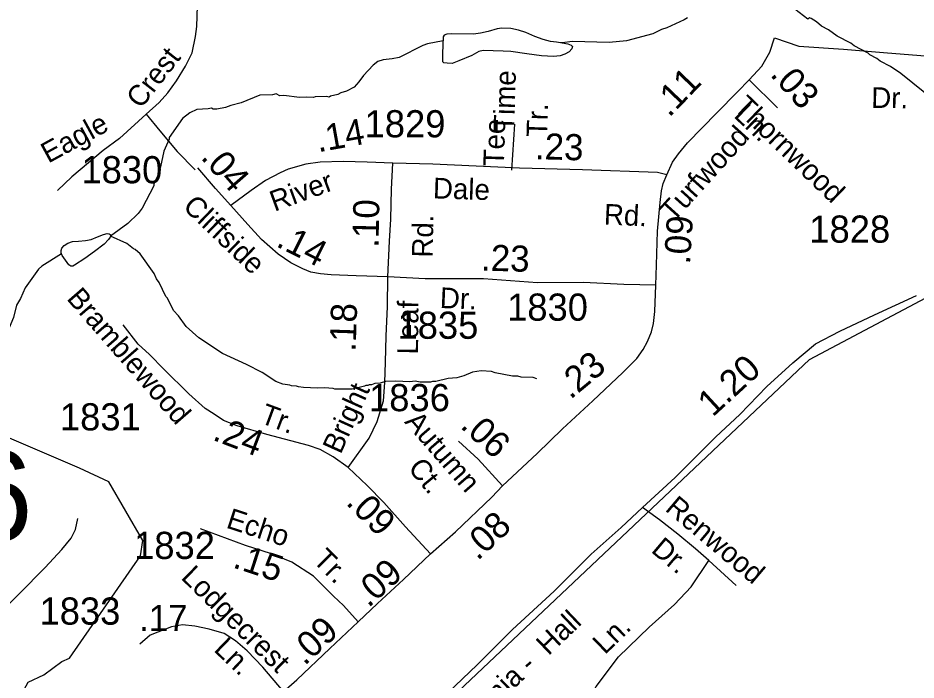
# Model space of a CAD drawing. Extents: x 1547597 to 1699558, y 810033 to 920809.
# Drawn here: x 1606571 to 1610700, y 891354 to 894400 of the extents above; entities that cross this region are included whole.
import ezdxf

# ---------------------------------------------------------------- set-up
doc = ezdxf.new("R2010")
doc.units = 0
for name, color, linetype in [('Exist Boundary Political City Limit New', 7, 'Continuous'), ('Exist Hydrographic Creek Single Shore', 7, 'Continuous'), ('Exist Hydrographic Misc Water Feature', 7, 'Continuous'), ('Exist Road Non-System Type 51', 7, 'Continuous'), ('Exist Road Non-System Type 51 Label', 7, 'Continuous'), ('Exist Road Secondary Mileage Hundredths English Label', 7, 'Continuous'), ('Exist Road Secondary Structure Standard Bridge Number Label', 7, 'Continuous'), ('Exist Road Secondary Type 51 Attributed', 7, 'Continuous'), ('Exist Road Secondary Type 51 Label', 7, 'Continuous'), ('Exist Road Secondary Type 51 Number Label', 7, 'Continuous'), ('Map Preparation Boundary City Limit Buffer Line', 7, 'Continuous')]:
    doc.layers.add(name, color=color, linetype=linetype)

msp = doc.modelspace()

# ---------------------------------------------------------------- linework, layer by layer
at = {"layer": 'Exist Boundary Political City Limit New'}
msp.add_lwpolyline([(1607509.5, 889652.5), (1607417.2, 889678.6), (1607648.8, 890077.9), (1608067.9, 890802.8), (1610209.7, 892829), (1611024.9, 893261.8), (1612823.9, 894479.4), (1612207.2, 895310.5), (1612274, 896874), (1611998.4, 896925.4), (1612104.6, 898867.8), (1612243.3, 898852.8), (1613046, 898837.8), (1613023.5, 898082.2), (1612987.7, 897048.5), (1614593, 897012), (1614905.3, 896819.9), (1615770.2, 898455.2)], dxfattribs=at)
at = {"layer": 'Exist Hydrographic Creek Single Shore'}
msp.add_lwpolyline([(1606548.4, 891192.5), (1606573.4, 891214.1), (1606597.1, 891250.3), (1606589.8, 891290.4), (1606619.1, 891344.3), (1606690.1, 891379.1), (1606773.8, 891439.5), (1606808, 891455.3), (1607135.1, 891925.6), (1607144.8, 891995.6), (1606989.8, 892266.6), (1606854.1, 892328.5), (1606477.4, 892489.8)], dxfattribs=at)
at = {"layer": 'Exist Hydrographic Misc Water Feature'}
msp.add_line((1609073, 894284.8), (1609065.2, 894286.1), dxfattribs=at)
for points in [[(1610788.1, 894017), (1610630.2, 894143.7), (1610582.7, 894176.5), (1610535.1, 894201.3), (1610519.4, 894213.6), (1610487.7, 894230.1), (1610479.8, 894238.2), (1610416.3, 894271.3), (1610400.5, 894283.6), (1610337.2, 894316.6), (1610297.6, 894345.3), (1610265.9, 894361.8), (1610242.2, 894382.2), (1610218.4, 894396.6), (1610210.5, 894400.8), (1610202.4, 894394.9), (1610123.5, 894456.3)], [(1609648.8, 894400.3), (1609634.7, 894390.4), (1609554.1, 894353.8), (1609530, 894346.2), (1609489.7, 894326.9), (1609369.2, 894295), (1609289.1, 894286.3), (1609121.3, 894291.1), (1609073, 894284.8)], [(1609065.2, 894286.1), (1609047.5, 894288.2), (1609019.7, 894291.6), (1608985.5, 894300.2), (1608947.9, 894314.7), (1608905.6, 894332.3), (1608873.1, 894344.2), (1608837.2, 894351.2), (1608795.5, 894353.3), (1608774.2, 894349.5), (1608733.1, 894337.7), (1608697.1, 894330), (1608665.1, 894325.5), (1608564.5, 894326.8), (1608543.2, 894324.6), (1608530.9, 894319.9), (1608526.7, 894313.3), (1608526.1, 894294.2)], [(1608526.1, 894294.2), (1608453.5, 894280.4), (1608433.4, 894272.7), (1608324.5, 894218.6), (1608292.4, 894211.1), (1608250.4, 894207.8), (1608226.3, 894200.2), (1608204, 894182.6), (1608159.3, 894135.4), (1608138.8, 894105.7), (1608116.5, 894082), (1608082.1, 894062.7), (1608056.1, 894055.1), (1608041.9, 894047.4), (1608007.8, 894039.9), (1608001.7, 894036), (1607991.8, 894038.2), (1607937.7, 894037.1), (1607929.8, 894033.2), (1607895.8, 894035.8), (1607865.8, 894034.4), (1607794, 894043.5), (1607776, 894041.8), (1607758.1, 894050.2), (1607742, 894046.4), (1607684.1, 894045.3), (1607597.5, 894008.8), (1607549.4, 893997.7), (1607525.2, 893988), (1607485.1, 893980.7), (1607469.1, 893981), (1607461.2, 893985.2), (1607445.1, 893981.4), (1607393.1, 893978.3), (1607360.8, 893962.8), (1607328.5, 893937.4), (1607267.1, 893850.4), (1607267, 893842.4), (1607242.1, 893786.9), (1607226.9, 893715.1), (1607214.3, 893675.3), (1607195.8, 893635.6), (1607195.6, 893627.6), (1607141.9, 893524.6), (1607123.6, 893500.8), (1607076.8, 893453.7), (1606996.7, 893395.5)], [(1609073, 894284.8), (1609099.7, 894280.8), (1609115.2, 894274.1), (1609120, 894268.3), (1609118.2, 894257.7), (1609105, 894244.7), (1609086, 894232.8), (1609064.7, 894225.6), (1609033.5, 894222.7), (1608978, 894225.1), (1608911, 894234.1), (1608836.7, 894244.8), (1608802.4, 894246.9), (1608710, 894249.7), (1608690.3, 894245.1), (1608657.4, 894227.4), (1608598.2, 894202.8), (1608567, 894190.9), (1608544.9, 894191.2), (1608529.3, 894193.1), (1608525.3, 894198), (1608523.9, 894216), (1608526.1, 894294.2)], [(1606771.4, 893314.2), (1606769.6, 893319.1), (1606769.7, 893329.9), (1606773.5, 893341.1), (1606783.8, 893353.5), (1606801, 893364.5), (1606822.6, 893370.9), (1606849.8, 893373.3), (1606881.2, 893375.5), (1606908.2, 893381.5), (1606937, 893393.7), (1606964.9, 893404.4), (1606981.9, 893408.2), (1606990.8, 893407.3), (1606994.8, 893404.5), (1606996.7, 893395.5)], [(1606996.7, 893395.5), (1606995.9, 893391.4), (1606987.8, 893380.5), (1606967.9, 893359.2), (1606923.7, 893326.2), (1606878.5, 893294.1), (1606831.6, 893262), (1606823.9, 893257.6), (1606814.5, 893257.7), (1606804.7, 893264.6), (1606774.4, 893306.5), (1606771.4, 893314.2)], [(1608956.6, 892740.1), (1608940.7, 892746.3), (1608884.7, 892747.3), (1608868.8, 892751.6), (1608844.8, 892751.9), (1608765, 892767.2), (1608749.1, 892773.5), (1608701.3, 892776.4), (1608661.2, 892771), (1608620.9, 892753.7), (1608588.8, 892744.3), (1608548.7, 892740.9), (1608492.6, 892727.9), (1608476.6, 892728.1), (1608468.5, 892724.3), (1608420.5, 892725.1), (1608396.7, 892729.5), (1608372.6, 892725.8), (1608308.7, 892729), (1608260.7, 892727.8), (1608236.6, 892720.2), (1608212.5, 892718.5), (1608196.4, 892712.8), (1608186.5, 892713), (1608180.4, 892709.1), (1608170.4, 892709.3), (1608164.3, 892705.4), (1608108.1, 892692.3), (1608028.2, 892691.7), (1608020.3, 892695.8), (1607980.3, 892698.4), (1607948.3, 892697), (1607884.4, 892700.1), (1607860.4, 892702.5), (1607852.6, 892706.7), (1607828.6, 892707.1), (1607820.7, 892711.2), (1607788.7, 892715.7), (1607756.9, 892728.3), (1607693.6, 892769.3), (1607622.3, 892806.5), (1607511.1, 892856.3), (1607402.3, 892928.2), (1607345.1, 892981.2), (1607310, 893029.8), (1607286.4, 893054.1), (1607259.3, 893110.6), (1607251.4, 893118.7), (1607220.5, 893183.3), (1607208.7, 893199.5), (1607197.1, 893223.7), (1607132.6, 893314.7), (1607111, 893335.1), (1607103, 893337.2), (1607071.4, 893361.8), (1606996.7, 893395.5)], [(1606771.4, 893314.2), (1606681.9, 893258.3), (1606665.7, 893244.6), (1606604.4, 893157.7), (1606583.6, 893110), (1606565.1, 893078.3), (1606550.3, 893022.5), (1606531.5, 892974.9), (1606519.1, 892951.1), (1606490.5, 892911.6), (1606467.7, 892863.9), (1606459.6, 892856.1), (1606439, 892816.5), (1606405.8, 892765.4)]]:
    msp.add_lwpolyline(points, dxfattribs=at)
at = {"layer": 'Exist Road Non-System Type 51'}
msp.add_line((1609872.5, 891789.7), (1609747.5, 891903.6), dxfattribs=at)
for points in [[(1607160.8, 893957.3), (1607220.1, 894011.1), (1607260.3, 894055.6), (1607300.6, 894110.7), (1607340.9, 894178.6), (1607372.6, 894240.1), (1607387.5, 894314.3), (1607393.8, 894360.9), (1607398.1, 894505.1), (1607391.7, 894651.4), (1607393.8, 894776.5)], [(1607160.8, 893957.3), (1607037.8, 893845.7), (1606963.7, 893790.6), (1606819.6, 893669.7), (1606753.9, 893606.1)], [(1607160.8, 893957.3), (1607224.2, 893881.3), (1607303.4, 893786.2), (1607385.8, 893700.6)], [(1608841.3, 893699.7), (1608855.9, 893910.5)], [(1609747.5, 891903.6), (1609685.9, 891957.4), (1609604.7, 892026.1), (1609521.1, 892090.7), (1609442.5, 892147.4)], [(1605877.4, 891435.4), (1605956.2, 891416.8), (1606044.3, 891399.5), (1606098.7, 891397.6), (1606135.7, 891395.6), (1606188.1, 891409.2), (1606252.2, 891436.5), (1606331.9, 891494.8), (1606446.5, 891621.1), (1606576.7, 891751.4), (1606697.1, 891871.9), (1606772.9, 891955.5), (1606816.5, 892007.5), (1606836.7, 892047.3), (1606847.2, 892097.1)], [(1609138.5, 890021.7), (1609113.4, 890114.8), (1609084.6, 890267), (1609054.2, 890463.2), (1609053.3, 890617.1), (1609075.3, 890839), (1609104.6, 891022.5), (1609152, 891178.2), (1609229, 891325.3), (1609332.2, 891460.5), (1609473.1, 891597.4), (1609589.9, 891702.2), (1609666.6, 891783.7), (1609747.5, 891903.6)]]:
    msp.add_lwpolyline(points, dxfattribs=at)
at = {"layer": 'Exist Road Secondary Type 51 Attributed'}
msp.add_line((1609932.2, 894115.5), (1610063.3, 893986.7), dxfattribs=at)
for points in [[(1609932.2, 894115.5), (1609991.3, 894177.3), (1610028.1, 894242.3), (1610050.1, 894308.7), (1610161.2, 894269.9), (1610365.9, 894256.1), (1610569.6, 894239.1), (1610894.9, 894212.8), (1610990.2, 894206.2), (1611182.1, 894201.6), (1611462.5, 894199.1), (1611641.1, 894204.2), (1611744.3, 894206.2), (1611843.5, 894206.2), (1611894.1, 894197.7), (1611933.2, 894181.2), (1611964.1, 894163.5), (1611994.3, 894134.6), (1612027.2, 894087.9), (1612072.5, 894011.7)], [(1609554.3, 893678.5), (1609581.2, 893736.3), (1609608.8, 893774.4), (1609650.2, 893825), (1609784.5, 893962.9), (1609879.9, 894060.7), (1609932.2, 894115.5)], [(1608295.2, 893731.1), (1608177.5, 893737), (1608067.1, 893739), (1607960.7, 893737), (1607894.3, 893727.8), (1607814.1, 893704.1), (1607777.3, 893687), (1607709, 893652.9), (1607643.3, 893605.6), (1607549.3, 893537.2)], [(1608272.5, 893208.6), (1608279.7, 893373.6), (1608286, 893474.8), (1608289.3, 893612.1), (1608295.2, 893731.1)], [(1609554.3, 893678.5), (1609511.9, 893688.4), (1609167.2, 893701.5), (1608876.8, 893708.7), (1608478.2, 893726.5), (1608295.2, 893731.1)], [(1607549.3, 893537.2), (1607480.3, 893616.1), (1607398.1, 893710)], [(1609504.4, 893170.5), (1609506.3, 893263.2), (1609511.6, 893418.9), (1609523.7, 893550.6), (1609530.1, 893604.5), (1609538.1, 893637.6), (1609554.3, 893678.5)], [(1608272.5, 893208.6), (1608125.6, 893213.9), (1608011.9, 893217.8), (1607962, 893223.1), (1607918, 893230.3), (1607880.8, 893246.1), (1607825.6, 893273.7), (1607767.1, 893313.1), (1607691.6, 893381.5), (1607627.8, 893449.2), (1607549.3, 893537.2)], [(1608090.1, 892331.3), (1608186.4, 892467.3), (1608222.2, 892542.9), (1608251.5, 892638.9), (1608258.7, 892723), (1608260.7, 892817), (1608264.6, 892935.9), (1608269.9, 893073.3), (1608272.5, 893208.6)], [(1609504.4, 893170.5), (1609357.5, 893173.1), (1609171.2, 893182.3), (1608959.4, 893181.4), (1608711.5, 893199.4), (1608444, 893199.7), (1608272.5, 893208.6)], [(1608799.5, 892247.2), (1608957.9, 892396.4), (1609074.6, 892509.4), (1609214.9, 892638.2), (1609351.7, 892769.2), (1609416.6, 892834), (1609445.5, 892874.8), (1609465.3, 892911.6), (1609483.7, 892956.3), (1609492.9, 892994.4), (1609499.4, 893050.3), (1609504.4, 893170.5)], [(1607538.3, 889942.1), (1607654.9, 890159.7), (1607781.3, 890395.9), (1607855.2, 890534.3), (1607945.8, 890667.9), (1608062.7, 890825.4), (1608172.4, 890935.2), (1608289.2, 891045), (1608480, 891231.6), (1608682.7, 891424.9), (1608844.9, 891587.1), (1609037.1, 891763.2), (1609206.4, 891932.7), (1609344.7, 892056.7), (1609442.5, 892147.4), (1609592.8, 892285.8), (1609780.4, 892472.9), (1609890.1, 892575.5), (1610014.2, 892704.4), (1610133.4, 892814.1), (1610238.3, 892900.1), (1610350.4, 892959.7), (1610509, 893034.6), (1610702.7, 893122.9)], [(1608090.1, 892331.3), (1608020.9, 892380.5), (1607961.3, 892414.8), (1607907.4, 892433.2), (1607715.8, 892483.2), (1607579.5, 892523.9), (1607516.4, 892547.5), (1607472.8, 892577.1), (1607431.7, 892604), (1607357.4, 892670.4), (1607241.7, 892784.1), (1607175.7, 892851.8), (1607123.8, 892899.8), (1607054.5, 892988.5)], [(1608799.5, 892247.2), (1608687.2, 892370.1), (1608596.2, 892452.9)], [(1608468, 891934.4), (1608353.7, 892058.6), (1608253.1, 892170.3), (1608176.2, 892249.8), (1608090.1, 892331.3)], [(1608468, 891934.4), (1608582.6, 892036.5), (1608750.5, 892195.5), (1608799.5, 892247.2)], [(1608134.8, 891621.6), (1608067.8, 891697.8), (1608021.8, 891740.7), (1607930.5, 891831.8), (1607830.8, 891896), (1607737.5, 891935), (1607617.9, 891974), (1607410.3, 892050.5)], [(1608134.8, 891621.6), (1608224.8, 891706), (1608344.1, 891816.5), (1608468, 891934.4)], [(1607791.8, 891302.2), (1607852.9, 891355.4), (1608004.7, 891500), (1608134.8, 891621.6)], [(1607791.8, 891302.2), (1607696.5, 891413.9), (1607625.5, 891489.5), (1607571.3, 891535.5), (1607519.4, 891568.4), (1607451, 891588.1), (1607384, 891602.5), (1607327.5, 891607.8), (1607277.2, 891599.9), (1607178.7, 891561.1), (1607131.7, 891519.1)]]:
    msp.add_lwpolyline(points, dxfattribs=at)
at = {"layer": 'Map Preparation Boundary City Limit Buffer Line'}
msp.add_lwpolyline([(1607509.5, 889652.5), (1607417.2, 889678.6), (1607648.8, 890077.9), (1608067.9, 890802.8), (1610209.7, 892829), (1611024.9, 893261.8), (1612823.9, 894479.4), (1612207.2, 895310.5), (1612274, 896874), (1611998.4, 896925.4), (1612104.6, 898867.8), (1612243.3, 898852.8), (1613046, 898837.8), (1613023.5, 898082.2), (1612987.7, 897048.5), (1614593, 897012), (1614905.3, 896819.9), (1615770.2, 898455.2)], dxfattribs=at)

# ---------------------------------------------------------------- texts
at = {"layer": 'Exist Road Non-System Type 51 Label'}
for s, rotation, p in [('Crest', 51.8555, (1607136.4, 893978.2)), ('Time', 88.3164, (1608852.4, 893875.5)), ('Tr.', 88.3164, (1609004, 893851.1)), ('Eagle', 28.6735, (1606710.8, 893729.4)), ('Tee', 88.3164, (1608805.4, 893716.2)), ('Renwood', 319.7891, (1609542.3, 892136.7)), ('Dr.', 319.7891, (1609477.8, 891946.1)), ('Ln.', 44.1667, (1609269.7, 891468.4))]:
    msp.add_text(s, height=95, rotation=rotation, dxfattribs=at).set_placement(p)
at = {"layer": 'Exist Road Secondary Mileage Hundredths English Label'}
for s, rotation, p in [('.11', 46.189, (1609565.6, 893939.2)), ('.03', 312.0321, (1610025.7, 894137.2)), ('.14', 10.1993, (1607951.8, 893781.6)), ('.23', 358.4465, (1608946.8, 893750.4)), ('.04', 311.1923, (1607408.1, 893756.4)), ('.10', 88.7593, (1608228.6, 893341.7)), ('.09', 86.188, (1609660.5, 893264.6)), ('.14', 333.4216, (1607752.9, 893351.6)), ('.23', 358.3855, (1608699.1, 893238)), ('.18', 88.1196, (1608123.7, 892863.7)), ('.23', 39.6052, (1609111.1, 892642.2)), ('1.20', 42.6719, (1609765.1, 892561)), ('.24', 339.1412, (1607461.3, 892460.4)), ('.06', 317.1006, (1608600.9, 892518.2)), ('.09', 315.0033, (1608075, 892165.8)), ('.08', 43.4583, (1608685, 891900.4)), ('.15', 341.9282, (1607554.3, 891873.4)), ('.09', 42.3284, (1608182.7, 891684)), ('.17', 0.2068, (1607128.4, 891579.3)), ('.09', 42.8677, (1607888.7, 891417.5))]:
    msp.add_text(s, height=120, rotation=rotation, dxfattribs=at).set_placement(p)
at = {"layer": 'Exist Road Secondary Structure Standard Bridge Number Label'}
msp.add_text('16', height=410.1, dxfattribs=at).set_placement((1606028.2, 891996.9))
at = {"layer": 'Exist Road Secondary Type 51 Label'}
for s, rotation, p in [('Dr.', 359.1586, (1610493.7, 893986.5)), ('Thornwood', 316.0216, (1609857.9, 893983.3)), ('Ln.', 316.0216, (1609858.2, 893946.7)), ('Turfwood', 47.9339, (1609584.9, 893457.1)), ('River', 20.1994, (1607750.7, 893508)), ('Dale', 358.2032, (1608478.2, 893570.1)), ('Cliffside', 316.1297, (1607324.8, 893526.8)), ('Rd.', 357.4665, (1609263.8, 893450.1)), ('Rd.', 88.7593, (1608477.5, 893296.9)), ('Bramblewood', 311.0598, (1606791.7, 893107.5)), ('Dr.', 357.4239, (1608509.4, 893066)), ('Leaf', 89.5533, (1608410.8, 892851.8)), ('Bright', 65.7082, (1608054.7, 892389.6)), ('Tr.', 339.6824, (1607679.3, 892539.3)), ('Autumn', 310.9504, (1608345.5, 892540.3)), ('Ct.', 309.5331, (1608360.6, 892327.5)), ('Echo', 341.9282, (1607524.1, 892056.4)), ('Tr.', 315.0415, (1607923.2, 891901.1)), ('Lodgecrest', 315.4234, (1607316.8, 891822.9)), ('Bethania -  Hall', 43.5828, (1608539.2, 891015.8)), ('Ln.', 316.1021, (1607467.4, 891490.6))]:
    msp.add_text(s, height=95, rotation=rotation, dxfattribs=at).set_placement(p)
at = {"layer": 'Exist Road Secondary Type 51 Number Label'}
for s, p in [('1829', (1608164.9, 893850.6)), ('1830', (1606863.1, 893639.3)), ('1828', (1610209.4, 893366.1)), ('1830', (1608820, 893007.2)), ('1835', (1608316.2, 892924)), ('1836', (1608185.3, 892591)), ('1831', (1606764.4, 892502.7)), ('1832', (1607105.2, 891911.2)), ('1833', (1606670.4, 891609.2))]:
    msp.add_text(s, height=125, dxfattribs=at).set_placement(p)

doc.saveas('drawing.dxf')
